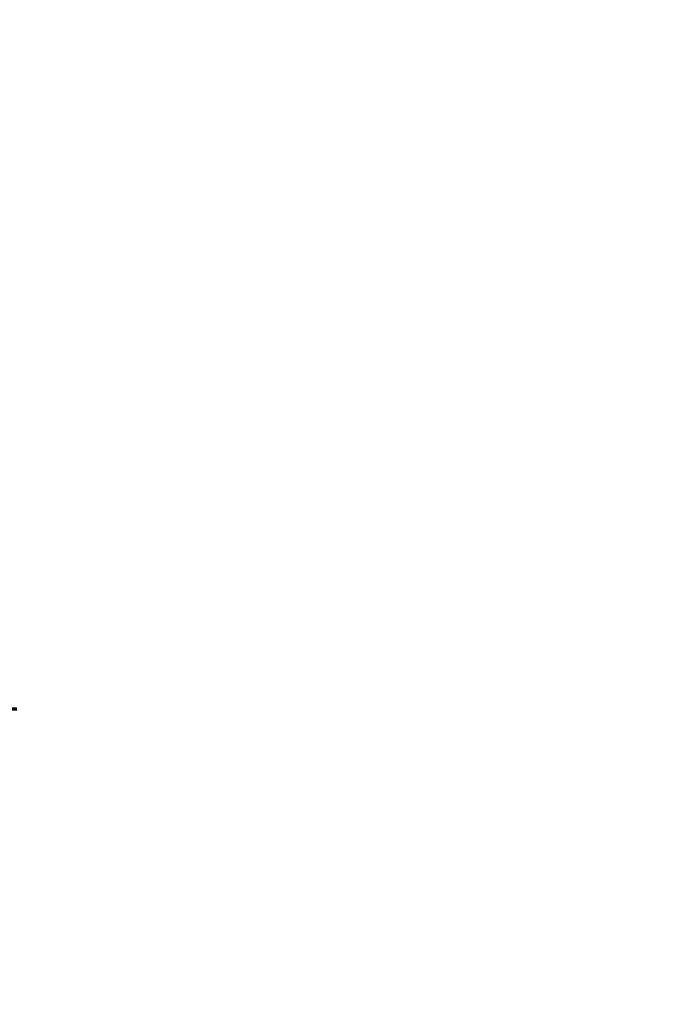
# Model space of a CAD drawing. Header units: millimetres. Extents: x -6179 to 46156, y -8419 to 8561.
# Tile 506 of 508: x 17104 to 18155, y -1532 to 61. Entities that reach past the tile are written whole.
import ezdxf

# ---------------------------------------------------------------- set-up
doc = ezdxf.new("R2010")
doc.units = ezdxf.units.MM
doc.layers.add('Beschriftung', color=7, linetype='Continuous')
doc.layers.add('Text', color=7, linetype='Continuous')
doc.styles.add('Arial_Standard', font='arial.ttf')
doc.styles.add('LBB3.5M1000', font='isocp.shx', dxfattribs={"height": 3.5})

msp = doc.modelspace()

# ---------------------------------------------------------------- texts
at = {"layer": 'Beschriftung', "insert": (-3283.55913, -240.89052), "char_height": 200, "width": 1845.4785758, "attachment_point": 1, "style": 'LBB3.5M1000'}
msp.add_mtext('\\pi244.57;{\\fArial|b0|i0|c0|p34;TOP VIEW\\P\\pi15.509;\\fArial|b0|i1|c0|p34;DRAUFSICHT\\P\\pi106.2;\\fArial|b0|i0|c0|p34;\\H0.5x;SCALE / MASSSTAB 1:20}', dxfattribs=at)
at = {"layer": 'Text', "char_height": 50, "attachment_point": 4, "style": 'Arial_Standard'}
for s, insert, width in [('\\pi56.08;SECTION, SPLINTER PROTECTION DOOR ENTRANCE\\P\\pi234.06;{\\fArial|b0|i1|c0|p34;SCHNITT, SPLITTERSCHUTZTÜR EINGANG}', (15049.76436, -90.08443), 1906.019856), ('\\pi10.467;SECTION, SPLINTER PROTECTION DOOR EMERGENCY EXIT\\P\\pi222.64;{\\fArial|b0|i1|c0|p34;SCHNITT, SPLITTERSCHUTZTÜR NOTAUSGANG}', (15049.76436, -1122.85932), 2057.8033306)]:
    msp.add_mtext(s, dxfattribs=dict(at, insert=insert, width=width))

doc.saveas('drawing.dxf')
